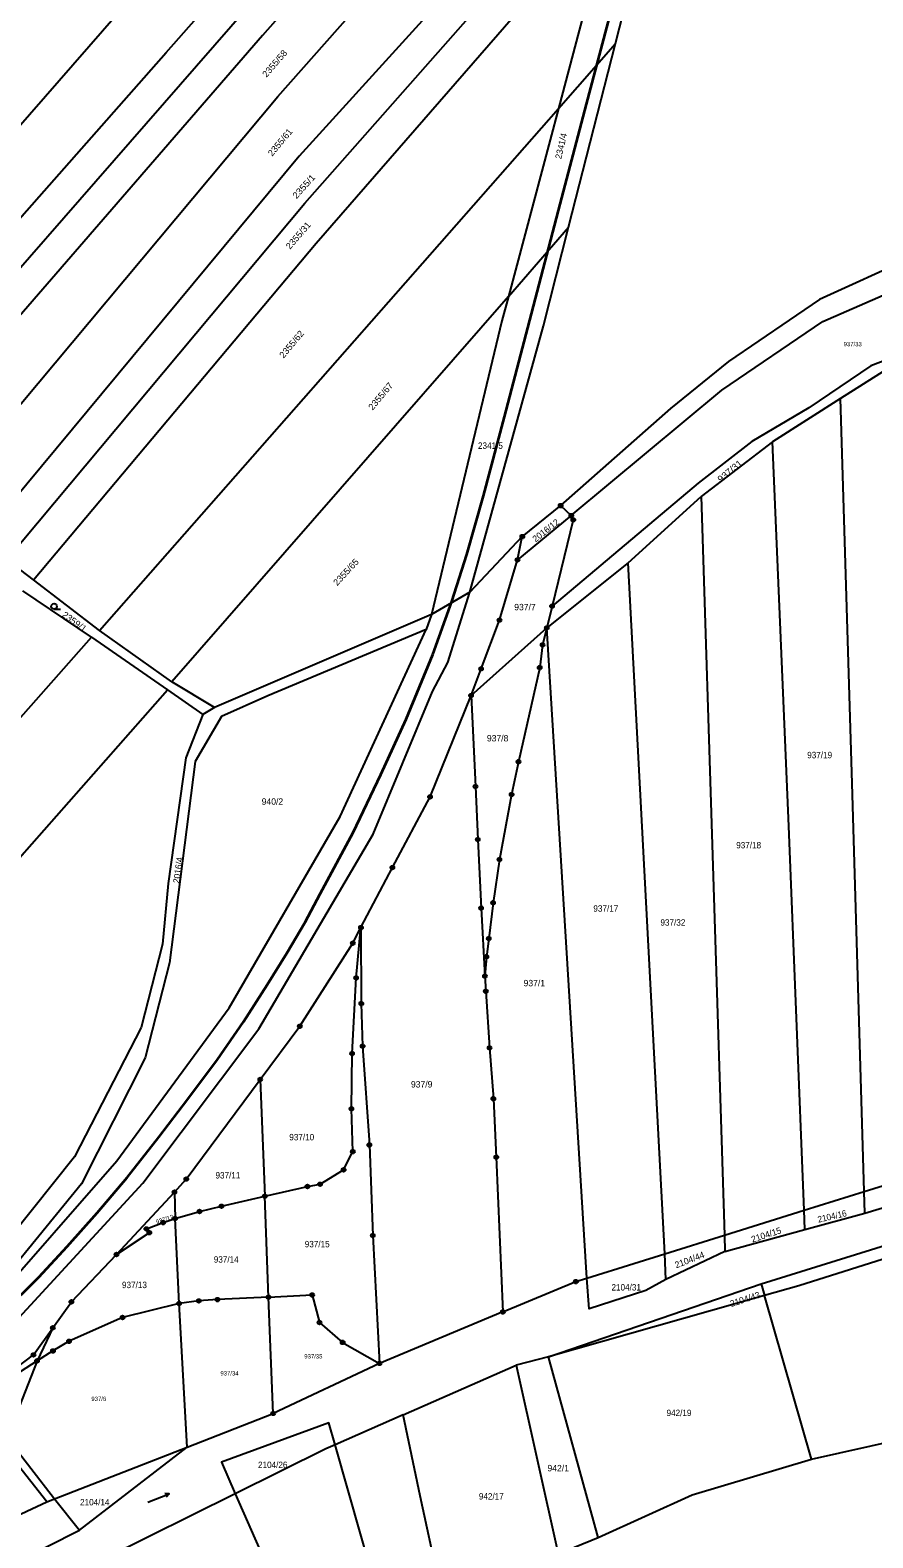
# Model space of a CAD drawing. Extents: x -679733 to -673243, y -1075091 to -1066557.
# Drawn here: x -675454 to -675230.6, y -1069475.3 to -1069075.7 of the extents above; entities that cross this region are included whole.
import ezdxf
from ezdxf.enums import TextEntityAlignment as Align

# ---------------------------------------------------------------- set-up
doc = ezdxf.new("R2010")
doc.units = 0
doc.header["$LTSCALE"] = 0.68
for name, color, linetype, lineweight in [('1', 7, 'Continuous', 25), ('3', 7, 'Continuous', 25), ('6', 7, 'Continuous', 35), ('8', 7, 'Continuous', 25)]:
    doc.layers.add(name, color=color, linetype=linetype, lineweight=lineweight)
doc.layers.add('2', color=7, linetype='Continuous')

msp = doc.modelspace()

# ---------------------------------------------------------------- linework, layer by layer
at = {"layer": '1'}
for p, q in [((-675435.6, -1069234.85), (-675313.97, -1069096.51)), ((-675327.22, -1069146.31), (-675416.41, -1069248.5)), ((-675313.37, -1069201.76), (-675323.53, -1069209.97)), ((-675295.5, -1069216.94), (-675276.07, -1069199.36)), ((-675310.54, -1069204.4), (-675324.79, -1069216.14)), ((-675347.61, -1069230.57), (-675405.1, -1069255.3)), ((-675337.12, -1069252.1), (-675317.05, -1069234.17)), ((-675405.1, -1069255.3), (-675408.2, -1069257.15)), ((-675393, -1069353.85), (-675391.81, -1069384.81)), ((-675232.92, -1069383.55), (-675211.69, -1069376.92)), ((-675431.12, -1069400.24), (-675415.76, -1069383.72)), ((-675415.76, -1069383.72), (-675415.59, -1069390.71)), ((-675390.78, -1069411.53), (-675391.81, -1069384.81)), ((-675248.82, -1069388.52), (-675232.92, -1069383.55)), ((-675414.54, -1069413.2), (-675415.59, -1069390.71)), ((-675248.61, -1069393.6), (-675248.82, -1069388.52)), ((-675285.72, -1069400.05), (-675269.94, -1069395.12)), ((-675285.45, -1069406.89), (-675285.72, -1069400.05)), ((-675269.82, -1069399.41), (-675285.45, -1069406.89)), ((-675316.6, -1069427.35), (-675260.24, -1069407.99)), ((-675260.24, -1069407.99), (-675259.35, -1069411.08)), ((-675259.35, -1069411.08), (-675316.6, -1069427.35)), ((-675447.98, -1069419.64), (-675452.18, -1069428.42)), ((-675355.07, -1069442.74), (-675325.16, -1069429.6)), ((-675355.07, -1069442.74), (-675373.15, -1069450.67)), ((-675449.62, -1069465.8), (-675447.59, -1069465.01)), ((-675399.62, -1069463.64), (-675434.24, -1069480.78))]:
    msp.add_line(p, q, dxfattribs=at)
for points in [[(-675457.8, -1069102.26), (-675362.3, -1068992.71), (-675266.69, -1068883.08)], [(-675505.76, -1069181.1), (-675417.9, -1069081.69), (-675330.06, -1068982.22), (-675269.95, -1068911.16)], [(-675498.53, -1069186.63), (-675400.82, -1069074.79), (-675272.75, -1068926.6)], [(-675275.6, -1068942.29), (-675350.46, -1069029.62), (-675392.38, -1069077.16), (-675491.78, -1069191.8)], [(-675478.99, -1069201.6), (-675388.33, -1069093.35), (-675282.39, -1068973.72)], [(-675298.83, -1069079.29), (-675293.33, -1069057.7), (-675284.92, -1069025.41), (-675279.66, -1069005.03), (-675275.45, -1068988.73)], [(-675290.65, -1069006.21), (-675322.8, -1069043.18), (-675382.68, -1069109.18), (-675467.12, -1069210.69)], [(-675460.16, -1069216.03), (-675381.19, -1069121.56), (-675295.2, -1069024.14), (-675290.65, -1069006.21)], [(-675453.08, -1069221.45), (-675378.2, -1069132.17), (-675299.74, -1069042.01)], [(-675299.74, -1069042.01), (-675305.69, -1069065.41), (-675313.97, -1069096.51), (-675298.83, -1069079.29)], [(-675313.97, -1069096.51), (-675327.22, -1069146.31), (-675311.24, -1069128), (-675298.83, -1069079.29)], [(-675146.94, -1069115.02), (-675143.55, -1069124.08), (-675169.78, -1069140.69), (-675199.11, -1069152.62), (-675231.17, -1069164.74), (-675247.59, -1069175.82), (-675262.66, -1069184.8), (-675276.91, -1069195.78), (-675315.64, -1069228.39), (-675317.05, -1069234.17)], [(-675310.54, -1069204.4), (-675270.61, -1069171.18), (-675243.83, -1069152.98), (-675211.85, -1069138.99), (-675157.55, -1069118.08), (-675146.94, -1069115.02)], [(-675337.43, -1069224.71), (-675317.89, -1069154.09), (-675311.24, -1069128)], [(-675220.26, -1069136.03), (-675244.74, -1069147.11), (-675268.85, -1069163.6), (-675284.28, -1069175.98), (-675313.37, -1069201.76), (-675310.54, -1069204.4)], [(-675327.22, -1069146.31), (-675328.94, -1069152.76), (-675347.61, -1069230.57)], [(-675211.69, -1069376.92), (-675213.94, -1069333.46), (-675221.12, -1069161.98), (-675239.13, -1069173.34)], [(-675405.1, -1069255.3), (-675416.41, -1069248.5), (-675435.6, -1069234.85), (-675453.08, -1069221.45), (-675460.16, -1069216.03), (-675467.12, -1069210.69), (-675478.99, -1069201.6), (-675491.78, -1069191.8), (-675498.53, -1069186.63), (-675505.76, -1069181.1), (-675514.46, -1069174.43), (-675516.3, -1069176.81)], [(-675232.92, -1069383.55), (-675236.02, -1069278.33), (-675239.13, -1069173.34), (-675257.18, -1069184.89)], [(-675248.82, -1069388.52), (-675252.91, -1069286.67), (-675257.18, -1069184.89), (-675276.07, -1069199.36)], [(-675276.07, -1069199.36), (-675269.94, -1069395.12), (-675248.82, -1069388.52)], [(-675310.54, -1069204.4), (-675310, -1069205.54), (-675315.64, -1069228.39)], [(-675337.12, -1069252.1), (-675334.45, -1069244.99), (-675329.58, -1069232.09), (-675324.79, -1069216.14), (-675323.53, -1069209.97), (-675337.43, -1069224.71)], [(-675306.45, -1069406.51), (-675293.98, -1069402.63), (-675285.72, -1069400.05), (-675295.5, -1069216.94), (-675317.05, -1069234.17)], [(-676099.67, -1069908.32), (-676084.3, -1069896.28), (-675995.32, -1069828.6), (-675906.53, -1069760.86), (-675793.06, -1069675.79), (-675754.18, -1069645.01), (-675664.15, -1069577.48), (-675594.92, -1069524.15), (-675574.39, -1069510.24), (-675555.08, -1069496.2), (-675482.15, -1069440.03), (-675456.91, -1069416.95), (-675424.13, -1069381.33), (-675393.36, -1069340.46), (-675363.08, -1069288.85), (-675347.36, -1069250.98), (-675343.24, -1069243.35), (-675337.43, -1069224.71)], [(-675653.22, -1069477.97), (-675568.6, -1069384.71), (-675437.76, -1069236.6), (-675455.96, -1069224.35)], [(-675337.43, -1069224.71), (-675347.61, -1069230.57), (-675349.04, -1069234.55)], [(-675471.36, -1069419.32), (-675464.96, -1069414.06), (-675431.02, -1069375.38), (-675401.27, -1069334.88), (-675371.82, -1069284.19), (-675349.04, -1069234.55)], [(-675349.04, -1069234.55), (-675390.97, -1069252.18), (-675403.27, -1069257.6), (-675410.28, -1069269.6), (-675417.02, -1069322.92), (-675423.5, -1069348.11), (-675440.4, -1069381.53), (-675471.36, -1069419.32)], [(-675317.05, -1069234.17), (-675318.16, -1069238.69), (-675318.91, -1069244.69), (-675324.53, -1069269.62), (-675326.36, -1069278.34), (-675329.59, -1069295.54), (-675331.27, -1069306.99), (-675332.42, -1069316.52), (-675333.04, -1069321.31), (-675333.44, -1069326.42)], [(-675328.68, -1069415.45), (-675309.34, -1069407.41), (-675306.45, -1069406.51), (-675317.05, -1069234.17)], [(-675437.76, -1069236.6), (-675417.6, -1069250.59), (-675408.2, -1069257.15)], [(-675635.85, -1069499.48), (-675592.18, -1069451), (-675532.15, -1069380.47), (-675417.6, -1069250.59)], [(-675366.3, -1069313.6), (-675357.97, -1069297.68), (-675347.99, -1069278.94), (-675337.12, -1069252.1)], [(-675337.12, -1069252.1), (-675335.95, -1069276.19), (-675335.32, -1069290.22), (-675334.45, -1069308.41), (-675333.44, -1069326.42)], [(-675408.2, -1069257.15), (-675412.76, -1069268.63), (-675417.39, -1069301.88), (-675418.89, -1069317.96), (-675424.55, -1069340.1), (-675442.27, -1069374.37), (-675464.56, -1069402.29), (-675480.2, -1069419.28), (-675490.08, -1069428.73)], [(-675393, -1069353.85), (-675382.52, -1069339.75), (-675368.46, -1069317.71), (-675366.3, -1069313.6)], [(-675391.81, -1069384.81), (-675380.51, -1069382.22), (-675377.15, -1069381.61), (-675370.9, -1069377.78), (-675368.47, -1069372.97), (-675368.83, -1069361.58), (-675368.65, -1069347), (-675367.59, -1069326.93), (-675366.3, -1069313.6)], [(-675366.3, -1069313.6), (-675366.22, -1069333.75), (-675365.85, -1069345.03), (-675364.08, -1069371.19), (-675363.15, -1069395.18), (-675361.39, -1069429.09)], [(-675333.44, -1069326.42), (-675333.21, -1069330.47), (-675332.2, -1069345.48), (-675331.2, -1069358.94), (-675330.43, -1069374.44), (-675328.68, -1069415.45)], [(-675260.24, -1069407.99), (-675125.57, -1069366.13), (-675051.12, -1069344.26), (-675050.93, -1069346.22)], [(-675050.93, -1069346.22), (-675207.47, -1069395), (-675250.24, -1069408.49), (-675259.35, -1069411.08)], [(-675415.76, -1069383.72), (-675412.6, -1069380.24), (-675393, -1069353.85)], [(-675232.75, -1069389.25), (-675211.39, -1069382.8), (-675211.69, -1069376.92)], [(-675415.59, -1069390.71), (-675409.12, -1069388.82), (-675403.29, -1069387.44), (-675391.81, -1069384.81)], [(-675269.94, -1069395.12), (-675269.82, -1069399.41), (-675248.61, -1069393.6), (-675232.75, -1069389.25), (-675232.92, -1069383.55)], [(-675431.12, -1069400.24), (-675422.41, -1069394.45), (-675423.2, -1069393.44), (-675418.76, -1069391.78), (-675415.59, -1069390.71)], [(-675447.98, -1069419.64), (-675443.08, -1069412.76), (-675431.12, -1069400.24)], [(-675285.45, -1069406.89), (-675290.79, -1069409.76), (-675305.8, -1069414.67), (-675306.45, -1069406.51)], [(-675452.18, -1069428.42), (-675460.09, -1069448.73), (-675447.59, -1069465.01), (-675412.37, -1069451.25), (-675414.54, -1069413.2)], [(-675414.54, -1069413.2), (-675429.49, -1069416.92), (-675443.7, -1069423.23), (-675447.95, -1069425.8), (-675452.18, -1069428.42)], [(-675390.78, -1069411.53), (-675404.36, -1069412.19), (-675409.3, -1069412.53), (-675414.54, -1069413.2)], [(-675412.37, -1069451.25), (-675389.59, -1069442.35), (-675390.78, -1069411.53)], [(-675390.78, -1069411.53), (-675379.25, -1069410.96), (-675377.28, -1069418.25), (-675371.17, -1069423.52), (-675361.39, -1069429.09)], [(-675303.41, -1069475.27), (-675278.54, -1069463.91), (-675246.85, -1069454.49), (-675259.35, -1069411.08)], [(-675328.68, -1069415.45), (-675361.39, -1069429.09), (-675389.59, -1069442.35)], [(-675488.33, -1069453.86), (-675470.89, -1069440.24), (-675453.12, -1069426.84), (-675447.98, -1069419.64)], [(-675452.18, -1069428.42), (-675461.2, -1069434.26), (-675470.53, -1069440.64)], [(-675449.62, -1069465.8), (-675461.31, -1069450.89), (-675470.53, -1069440.64), (-675488.33, -1069453.86)], [(-675340.36, -1069506.23), (-675345.78, -1069486.61), (-675350.65, -1069464.2), (-675355.07, -1069442.74)], [(-675246.85, -1069454.49), (-675223.56, -1069449.25), (-675162.37, -1069441.95), (-675122.54, -1069439.46), (-675109.91, -1069505.32)], [(-675373.15, -1069450.67), (-675374.81, -1069444.84), (-675403.26, -1069455.25), (-675399.62, -1069463.64)], [(-675373.15, -1069450.67), (-675375.58, -1069451.74), (-675399.62, -1069463.64), (-675366.01, -1069540.05), (-675363.96, -1069537.65)], [(-675363.96, -1069537.65), (-675352.29, -1069523.92), (-675373.15, -1069450.67)], [(-675447.59, -1069465.01), (-675440.88, -1069473.3), (-675412.37, -1069451.25)], [(-675580.97, -1069527.37), (-675569.61, -1069521.76), (-675449.62, -1069465.8)], [(-675590.67, -1069532.29), (-675589.84, -1069534.73), (-675492.83, -1069499.44), (-675440.88, -1069473.3)]]:
    msp.add_lwpolyline(points, dxfattribs=at)
msp.add_lwpolyline([(-675313.99, -1069479.54), (-675303.41, -1069475.27), (-675316.6, -1069427.35), (-675325.16, -1069429.6)], close=True, dxfattribs=at)
at = {"layer": '3'}
for p, q in [((-675447.673, -1069229.21), (-675445.923, -1069229.21)), ((-675417.17, -1069463.697), (-675417.903, -1069464.515))]:
    msp.add_line(p, q, dxfattribs=at)
msp.add_lwpolyline([(-675422.772, -1069465.847), (-675417.17, -1069463.697), (-675418.262, -1069463.579)], dxfattribs=at)
msp.add_circle((-675447.6729, -1069228.4598), 0.75, dxfattribs=at)
at = {"layer": '6'}
for p, q in [((-675306.54, -1069095.36), (-675298.63, -1069065.77)), ((-675313.9, -1069123.53), (-675306.54, -1069095.36)), ((-675321.12, -1069150.9), (-675313.9, -1069123.53)), ((-675328.29, -1069178.25), (-675321.12, -1069150.9)), ((-675333.78, -1069199.2), (-675328.29, -1069178.25)), ((-675338.22, -1069214.71), (-675333.78, -1069199.2)), ((-675342.23, -1069227.17), (-675338.22, -1069214.71)), ((-675347.28, -1069241.17), (-675342.23, -1069227.17)), ((-675354.34, -1069258.37), (-675347.28, -1069241.17)), ((-675361.07, -1069272.99), (-675354.34, -1069258.37)), ((-675368.39, -1069288.38), (-675361.07, -1069272.99)), ((-675377.11, -1069304.67), (-675368.39, -1069288.38)), ((-675381.05, -1069312.12), (-675377.11, -1069304.67)), ((-675385.96, -1069320.33), (-675381.05, -1069312.12)), ((-675391.13, -1069328.73), (-675385.96, -1069320.33)), ((-675397.48, -1069338.57), (-675391.13, -1069328.73)), ((-675404.32, -1069348.54), (-675397.48, -1069338.57)), ((-675412.2, -1069359.09), (-675404.32, -1069348.54)), ((-675419.88, -1069369.13), (-675412.2, -1069359.09)), ((-675428.3, -1069379.79), (-675419.88, -1069369.13)), ((-675436.2, -1069389.18), (-675428.3, -1069379.79)), ((-675444.15, -1069398.1), (-675436.2, -1069389.18)), ((-675451.7, -1069406.2), (-675444.15, -1069398.1)), ((-675461.04, -1069415.47), (-675451.7, -1069406.2))]:
    msp.add_line(p, q, dxfattribs=at)
at = {"layer": '8'}
for centre, radius in [((-675313.37, -1069201.7599), 0.5), ((-675313.37, -1069201.7599), 0.0303), ((-675310.54, -1069204.3999), 0.5), ((-675310.54, -1069204.3999), 0.0303), ((-675310, -1069205.5399), 0.5), ((-675310, -1069205.5399), 0.0303), ((-675323.53, -1069209.9699), 0.5), ((-675323.53, -1069209.9699), 0.0303), ((-675324.79, -1069216.1399), 0.5), ((-675324.79, -1069216.1399), 0.0303), ((-675315.64, -1069228.3899), 0.5), ((-675315.64, -1069228.3899), 0.0303), ((-675329.58, -1069232.0899), 0.5), ((-675329.58, -1069232.0899), 0.0303), ((-675317.05, -1069234.1699), 0.5), ((-675317.05, -1069234.1699), 0.0303), ((-675318.16, -1069238.6899), 0.5), ((-675318.16, -1069238.6899), 0.0303), ((-675334.45, -1069244.9899), 0.5), ((-675334.45, -1069244.9899), 0.0303), ((-675318.91, -1069244.6899), 0.5), ((-675318.91, -1069244.6899), 0.0303), ((-675337.12, -1069252.0999), 0.5), ((-675337.12, -1069252.0999), 0.0303), ((-675324.53, -1069269.6199), 0.5), ((-675324.53, -1069269.6199), 0.0303), ((-675347.99, -1069278.9399), 0.5), ((-675347.99, -1069278.9399), 0.0303), ((-675335.95, -1069276.1899), 0.5), ((-675335.95, -1069276.1899), 0.0303), ((-675326.36, -1069278.3399), 0.5), ((-675326.36, -1069278.3399), 0.0303), ((-675335.32, -1069290.2199), 0.5), ((-675335.32, -1069290.2199), 0.0303), ((-675329.59, -1069295.5399), 0.5), ((-675357.97, -1069297.6799), 0.5), ((-675357.97, -1069297.6799), 0.0303), ((-675329.59, -1069295.5399), 0.0303), ((-675331.27, -1069306.9899), 0.5), ((-675331.27, -1069306.9899), 0.0303), ((-675334.45, -1069308.4099), 0.5), ((-675334.45, -1069308.4099), 0.0303), ((-675366.3, -1069313.5999), 0.5), ((-675366.3, -1069313.5999), 0.0303), ((-675368.46, -1069317.7099), 0.5), ((-675368.46, -1069317.7099), 0.0303), ((-675332.42, -1069316.5199), 0.5), ((-675332.42, -1069316.5199), 0.0303), ((-675333.04, -1069321.3099), 0.5), ((-675333.04, -1069321.3099), 0.0303), ((-675367.59, -1069326.9299), 0.5), ((-675367.59, -1069326.9299), 0.0303), ((-675333.44, -1069326.4199), 0.5), ((-675333.44, -1069326.4199), 0.0303), ((-675333.21, -1069330.4699), 0.5), ((-675333.21, -1069330.4699), 0.0303), ((-675366.22, -1069333.7499), 0.5), ((-675366.22, -1069333.7499), 0.0303), ((-675382.52, -1069339.7499), 0.5), ((-675382.52, -1069339.7499), 0.0303), ((-675368.65, -1069346.9999), 0.5), ((-675368.65, -1069346.9999), 0.0303), ((-675365.85, -1069345.0299), 0.5), ((-675365.85, -1069345.0299), 0.0303), ((-675332.2, -1069345.4799), 0.5), ((-675332.2, -1069345.4799), 0.0303), ((-675393, -1069353.8499), 0.5), ((-675393, -1069353.8499), 0.0303), ((-675331.2, -1069358.9399), 0.5), ((-675331.2, -1069358.9399), 0.0303), ((-675368.83, -1069361.5799), 0.5), ((-675368.83, -1069361.5799), 0.0303), ((-675364.08, -1069371.1899), 0.5), ((-675368.47, -1069372.9699), 0.5), ((-675368.47, -1069372.9699), 0.0303), ((-675364.08, -1069371.1899), 0.0303), ((-675330.43, -1069374.4399), 0.5), ((-675330.43, -1069374.4399), 0.0303), ((-675370.9, -1069377.7799), 0.5), ((-675370.9, -1069377.7799), 0.0303), ((-675412.6, -1069380.2399), 0.5), ((-675412.6, -1069380.2399), 0.0303), ((-675380.51, -1069382.2199), 0.5), ((-675380.51, -1069382.2199), 0.0303), ((-675377.15, -1069381.6099), 0.5), ((-675377.15, -1069381.6099), 0.0303), ((-675415.76, -1069383.7199), 0.5), ((-675415.76, -1069383.7199), 0.0303), ((-675403.29, -1069387.4399), 0.5), ((-675391.81, -1069384.8099), 0.5), ((-675391.81, -1069384.8099), 0.0303), ((-675415.59, -1069390.7099), 0.5), ((-675415.59, -1069390.7099), 0.0303), ((-675409.12, -1069388.8199), 0.5), ((-675409.12, -1069388.8199), 0.0303), ((-675403.29, -1069387.4399), 0.0303), ((-675423.2, -1069393.4399), 0.5), ((-675423.2, -1069393.4399), 0.0303), ((-675422.41, -1069394.4499), 0.5), ((-675422.41, -1069394.4499), 0.0303), ((-675418.76, -1069391.7799), 0.5), ((-675418.76, -1069391.7799), 0.0303), ((-675363.15, -1069395.1799), 0.5), ((-675363.15, -1069395.1799), 0.0303), ((-675431.12, -1069400.2399), 0.5), ((-675431.12, -1069400.2399), 0.0303), ((-675309.34, -1069407.4099), 0.5), ((-675379.25, -1069410.9599), 0.5), ((-675379.25, -1069410.9599), 0.0303), ((-675309.34, -1069407.4099), 0.0303), ((-675443.08, -1069412.7599), 0.5), ((-675443.08, -1069412.7599), 0.0303), ((-675414.54, -1069413.1999), 0.5), ((-675414.54, -1069413.1999), 0.0303), ((-675409.3, -1069412.5299), 0.5), ((-675409.3, -1069412.5299), 0.0303), ((-675404.36, -1069412.1899), 0.5), ((-675404.36, -1069412.1899), 0.0303), ((-675390.78, -1069411.5299), 0.5), ((-675390.78, -1069411.5299), 0.0303), ((-675429.49, -1069416.9199), 0.5), ((-675429.49, -1069416.9199), 0.0303), ((-675377.28, -1069418.2499), 0.5), ((-675377.28, -1069418.2499), 0.0303), ((-675328.68, -1069415.4499), 0.5), ((-675328.68, -1069415.4499), 0.0303), ((-675447.98, -1069419.6399), 0.5), ((-675447.98, -1069419.6399), 0.0303), ((-675443.7, -1069423.2299), 0.5), ((-675453.12, -1069426.8399), 0.5), ((-675453.12, -1069426.8399), 0.0303), ((-675447.95, -1069425.7999), 0.5), ((-675447.95, -1069425.7999), 0.0303), ((-675443.7, -1069423.2299), 0.0303), ((-675371.17, -1069423.5199), 0.5), ((-675371.17, -1069423.5199), 0.0303), ((-675452.18, -1069428.4199), 0.5), ((-675452.18, -1069428.4199), 0.0303), ((-675361.39, -1069429.0899), 0.5), ((-675361.39, -1069429.0899), 0.0303), ((-675389.59, -1069442.3499), 0.5), ((-675389.59, -1069442.3499), 0.0303)]:
    msp.add_circle(centre, radius, dxfattribs=at)

# ---------------------------------------------------------------- texts
at = {"layer": '2'}
for s, rotation, width, p in [('2355/58', 49, 1.05, (-675391.358, -1069088.407)), ('2355/61', 50, 1.05, (-675389.838, -1069109.316)), ('2355/1', 48, 1.1, (-675383.378, -1069120.578)), ('2355/31', 49, 1.05, (-675385.098, -1069133.957)), ('2355/62', 50, 1.05, (-675386.808, -1069162.836)), ('937/31', 40, 1.1, (-675270.903, -1069195.691)), ('2355/65', 47, 1.05, (-675372.598, -1069223.109)), ('2359/1', 324, 1.05, (-675445.709, -1069231.037))]:
    msp.add_text(s, height=1.7, rotation=rotation, dxfattribs=dict(at, width=width)).set_placement(p)
for s, height, rotation, p in [('2341/4', 1.7, 77, (-675312.422, -1069106.6537)), ('937/12', 1.14, 18, (-675418.1966, -1069391.4439)), ('2104/15', 1.7, 18, (-675258.5917, -1069395.8211)), ('2104/43', 1.7, 18, (-675264.2217, -1069412.8811))]:
    msp.add_text(s, height=height, rotation=rotation, dxfattribs=at).set_placement(p, align=Align.CENTER)
at = {"layer": '2', "width": 0.95}
for s, height, p in [('937/33', 1.14, (-675238.34, -1069159.52)), ('937/19', 1.7, (-675248, -1069268.71)), ('937/18', 1.7, (-675266.82, -1069292.59)), ('937/17', 1.7, (-675304.69, -1069309.38)), ('937/32', 1.7, (-675286.91, -1069313.08)), ('937/10', 1.7, (-675385.3, -1069369.97)), ('937/11', 1.7, (-675404.87, -1069380.08)), ('937/15', 1.7, (-675381.21, -1069398.32)), ('937/14', 1.7, (-675405.32, -1069402.38)), ('937/13', 1.7, (-675429.65, -1069409.14)), ('937/35', 1.14, (-675381.33, -1069427.78)), ('937/34', 1.14, (-675403.56, -1069432.29)), ('942/19', 1.7, (-675285.29, -1069443.05)), ('942/17', 1.7, (-675335.05, -1069465.17))]:
    msp.add_text(s, height=height, dxfattribs=at).set_placement(p)
at = {"layer": '2'}
for s, rotation, width, p in [('2355/67', 50, 1.05, (-675360.4421, -1069173.3114)), ('2104/16', 13, 0.95, (-675241.2107, -1069390.9282))]:
    msp.add_text(s, height=1.7, rotation=rotation, dxfattribs=dict(at, width=width)).set_placement(p, align=Align.CENTER)
at = {"layer": '2', "width": 0.95}
for s, p in [('2341/5', (-675331.979, -1069186.71)), ('2104/31', (-675295.98, -1069409.769)), ('2104/26', (-675389.69, -1069456.81)), ('2104/14', (-675436.87, -1069466.71))]:
    msp.add_text(s, height=1.7, dxfattribs=at).set_placement(p, align=Align.CENTER)
at = {"layer": '2'}
for s, rotation, p in [('2016/12', 38, (-675320.006, -1069211.529)), ('2016/4', 82, (-675414.458, -1069301.948)), ('2104/44', 21, (-675282.715, -1069403.903))]:
    msp.add_text(s, height=1.7, rotation=rotation, dxfattribs=at).set_placement(p)
for s, height, p in [('937/7', 1.7, (-675325.67, -1069229.499)), ('937/8', 1.7, (-675332.91, -1069264.249)), ('940/2', 1.7, (-675392.62, -1069281.04)), ('937/1', 1.7, (-675323.19, -1069329.15)), ('937/9', 1.7, (-675353.05, -1069355.97)), ('937/6', 1.14, (-675437.78, -1069439.05)), ('942/1', 1.7, (-675316.85, -1069457.69))]:
    msp.add_text(s, height=height, dxfattribs=at).set_placement(p)

doc.saveas('drawing.dxf')
